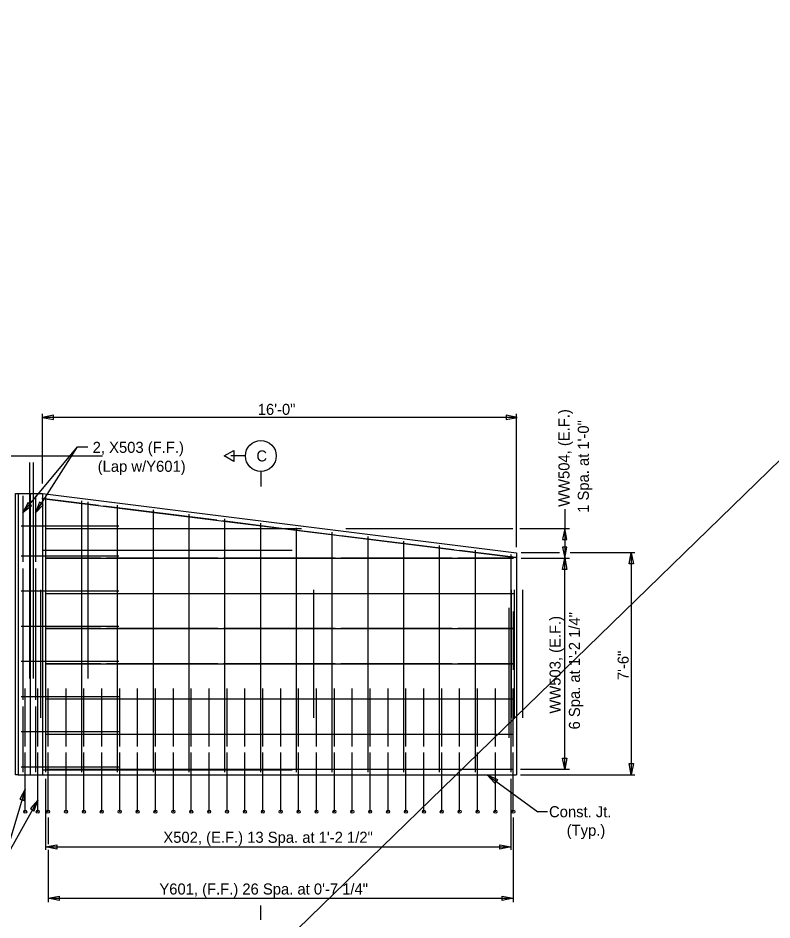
# Model space of a CAD drawing. Extents: x -1609 to 1184, y -412 to 394.
# Drawn here: x -888.56 to -863.11, y -189.03 to -158.56 of the extents above; entities that cross this region are included whole.
import ezdxf

# ---------------------------------------------------------------- set-up
doc = ezdxf.new("R2010")
doc.units = 0
for name, color, linetype in [('DR_P_Culvert', 7, 'Continuous'), ('DR_P_Headwall', 7, 'Continuous'), ('ST_Details', 7, 'Continuous'), ('ST_Text', 7, 'Continuous'), ('XS_P_Finished_Grade', 7, 'Continuous')]:
    doc.layers.add(name, color=color, linetype=linetype)

msp = doc.modelspace()

# ---------------------------------------------------------------- linework, layer by layer
at = {"layer": 'DR_P_Culvert'}
msp.add_line((-894.628, -173.354), (-885.712, -173.354), dxfattribs=at)
msp.add_lwpolyline([(-888.647, -174.623), (-888.562, -174.623), (-888.562, -184.123), (-888.647, -184.123)], close=True, dxfattribs=at)
at = {"layer": 'DR_P_Headwall'}
for p, q in [((-888.562, -174.623), (-887.734, -174.623)), ((-888.148, -174.623), (-888.148, -184.123)), ((-887.734, -174.623), (-871.735, -176.623)), ((-887.734, -174.623), (-887.734, -184.123)), ((-871.735, -176.623), (-871.735, -184.123))]:
    msp.add_line(p, q, dxfattribs=at)
for points in [[(-888.401, -174.706), (-888.401, -176.928)], [(-887.978, -174.706), (-887.978, -176.928)], [(-888.401, -177.151), (-888.401, -181.595)], [(-887.978, -177.151), (-887.978, -181.595)], [(-888.401, -181.817), (-888.401, -184.039)], [(-887.978, -181.817), (-887.978, -184.039)]]:
    msp.add_lwpolyline(points, dxfattribs=at)
at = {"layer": 'ST_Details'}
for p, q in [((-888.171, -173.573), (-888.171, -180.872)), ((-888.056, -173.573), (-888.056, -180.872)), ((-887.755, -174.788), (-871.756, -176.788)), ((-887.63, -174.706), (-887.63, -184.04)), ((-886.422, -174.87), (-886.422, -184.04)), ((-886.203, -174.898), (-886.203, -180.872)), ((-885.214, -175.021), (-885.214, -184.04)), ((-884.005, -175.173), (-884.005, -184.04)), ((-882.797, -175.324), (-882.797, -184.04)), ((-881.589, -175.475), (-881.589, -184.04)), ((-888.459, -175.717), (-885.162, -175.717)), ((-887.651, -175.8), (-878.988, -175.8)), ((-880.38, -175.626), (-880.38, -184.04)), ((-879.172, -175.777), (-879.172, -184.04)), ((-877.964, -175.928), (-877.964, -184.04)), ((-876.755, -176.079), (-876.755, -184.04)), ((-875.547, -176.23), (-875.547, -184.04)), ((-874.339, -176.381), (-874.339, -184.04)), ((-888.459, -176.728), (-885.162, -176.728)), ((-887.724, -176.539), (-879.308, -176.539)), ((-873.13, -176.532), (-873.13, -184.04)), ((-871.922, -176.683), (-871.922, -184.04)), ((-887.651, -176.811), (-871.828, -176.811)), ((-888.459, -177.915), (-885.162, -177.915)), ((-887.804, -177.872), (-887.804, -182.206)), ((-878.585, -177.872), (-878.585, -182.206)), ((-871.911, -177.872), (-871.911, -182.206)), ((-871.811, -177.872), (-871.811, -182.206)), ((-871.531, -177.872), (-871.531, -182.206)), ((-887.651, -177.999), (-871.828, -177.999)), ((-871.994, -178.485), (-871.994, -182.872)), ((-871.838, -178.603), (-871.838, -180.574)), ((-888.459, -179.103), (-885.162, -179.103)), ((-887.651, -179.186), (-871.828, -179.186)), ((-888.459, -180.29), (-885.162, -180.29)), ((-887.651, -180.374), (-871.828, -180.374)), ((-888.318, -183.172), (-888.318, -181.206)), ((-887.895, -183.172), (-887.895, -181.206)), ((-887.547, -183.173), (-887.547, -181.206)), ((-886.943, -183.173), (-886.943, -181.206)), ((-886.339, -183.173), (-886.339, -181.206)), ((-885.734, -183.173), (-885.734, -181.206)), ((-885.13, -183.173), (-885.13, -181.206)), ((-884.526, -183.173), (-884.526, -181.206)), ((-883.922, -183.173), (-883.922, -181.206)), ((-883.318, -183.173), (-883.318, -181.206)), ((-882.714, -183.173), (-882.714, -181.206)), ((-882.109, -183.173), (-882.109, -181.206)), ((-881.505, -183.173), (-881.505, -181.206)), ((-880.901, -183.173), (-880.901, -181.206)), ((-880.297, -183.173), (-880.297, -181.206)), ((-879.693, -183.173), (-879.693, -181.206)), ((-879.089, -183.173), (-879.089, -181.206)), ((-878.484, -183.173), (-878.484, -181.206)), ((-877.88, -183.173), (-877.88, -181.206)), ((-877.276, -183.173), (-877.276, -181.206)), ((-876.672, -183.173), (-876.672, -181.206)), ((-876.068, -183.173), (-876.068, -181.206)), ((-875.464, -183.173), (-875.464, -181.206)), ((-874.859, -183.173), (-874.859, -181.206)), ((-874.255, -183.173), (-874.255, -181.206)), ((-873.651, -183.173), (-873.651, -181.206)), ((-873.047, -183.173), (-873.047, -181.206)), ((-872.443, -183.173), (-872.443, -181.206)), ((-871.839, -183.173), (-871.839, -181.206)), ((-888.459, -181.478), (-885.162, -181.478)), ((-887.651, -181.561), (-871.828, -181.561)), ((-888.459, -182.665), (-885.162, -182.665)), ((-887.651, -182.749), (-871.828, -182.749)), ((-888.459, -183.853), (-885.162, -183.853)), ((-887.724, -183.956), (-879.308, -183.956)), ((-887.651, -183.936), (-871.828, -183.936)), ((-888.562, -184.123), (-871.735, -184.123))]:
    msp.add_line(p, q, dxfattribs=at)
for points in [[(-885.85, -175.026), (-887.755, -174.788)], [(-887.63, -174.706), (-887.63, -176.928)], [(-887.63, -174.706), (-887.63, -176.928)], [(-887.63, -174.706), (-887.63, -176.928)], [(-887.63, -174.706), (-887.63, -176.928)], [(-887.63, -174.706), (-887.63, -176.928)], [(-886.422, -174.871), (-886.422, -177.054)], [(-886.422, -174.871), (-886.422, -177.054)], [(-886.422, -174.871), (-886.422, -177.054)], [(-886.422, -174.871), (-886.422, -177.054)], [(-886.422, -174.871), (-886.422, -177.054)], [(-886.203, -174.898), (-886.203, -176.32)], [(-886.203, -174.898), (-886.203, -176.32)], [(-886.203, -174.898), (-886.203, -176.32)], [(-886.203, -174.898), (-886.203, -176.32)], [(-886.203, -174.898), (-886.203, -176.32)], [(-881.851, -175.526), (-885.66, -175.05)], [(-885.214, -175.022), (-885.214, -177.169)], [(-885.214, -175.022), (-885.214, -177.169)], [(-885.214, -175.022), (-885.214, -177.169)], [(-885.214, -175.022), (-885.214, -177.169)], [(-885.214, -175.022), (-885.214, -177.169)], [(-884.005, -175.173), (-884.005, -177.284)], [(-884.005, -175.173), (-884.005, -177.284)], [(-884.005, -175.173), (-884.005, -177.284)], [(-884.005, -175.173), (-884.005, -177.284)], [(-884.005, -175.173), (-884.005, -177.284)], [(-882.797, -175.324), (-882.797, -177.399)], [(-882.797, -175.324), (-882.797, -177.399)], [(-882.797, -175.324), (-882.797, -177.399)], [(-882.797, -175.324), (-882.797, -177.399)], [(-882.797, -175.324), (-882.797, -177.399)], [(-881.589, -175.475), (-881.589, -177.514)], [(-881.589, -175.475), (-881.589, -177.514)], [(-881.589, -175.475), (-881.589, -177.514)], [(-881.589, -175.475), (-881.589, -177.514)], [(-881.589, -175.475), (-881.589, -177.514)], [(-887.651, -175.8), (-885.588, -175.8)], [(-885.382, -175.8), (-881.257, -175.8)], [(-879.755, -175.788), (-881.66, -175.55)], [(-881.05, -175.8), (-878.988, -175.8)], [(-880.38, -175.626), (-880.38, -177.629)], [(-880.38, -175.626), (-880.38, -177.629)], [(-880.38, -175.626), (-880.38, -177.629)], [(-880.38, -175.626), (-880.38, -177.629)], [(-880.38, -175.626), (-880.38, -177.629)], [(-877.851, -176.026), (-879.755, -175.788)], [(-879.172, -175.777), (-879.172, -177.744)], [(-879.172, -175.777), (-879.172, -177.744)], [(-879.172, -175.777), (-879.172, -177.744)], [(-879.172, -175.777), (-879.172, -177.744)], [(-879.172, -175.777), (-879.172, -177.744)], [(-877.964, -175.928), (-877.964, -177.859)], [(-877.964, -175.928), (-877.964, -177.859)], [(-877.964, -175.928), (-877.964, -177.859)], [(-877.964, -175.928), (-877.964, -177.859)], [(-877.964, -175.928), (-877.964, -177.859)], [(-873.851, -176.526), (-877.66, -176.05)], [(-876.755, -176.079), (-876.755, -177.974)], [(-876.755, -176.079), (-876.755, -177.974)], [(-876.755, -176.079), (-876.755, -177.974)], [(-876.755, -176.079), (-876.755, -177.974)], [(-876.755, -176.079), (-876.755, -177.974)], [(-875.547, -176.23), (-875.547, -178.089)], [(-875.547, -176.23), (-875.547, -178.089)], [(-875.547, -176.23), (-875.547, -178.089)], [(-875.547, -176.23), (-875.547, -178.089)], [(-875.547, -176.23), (-875.547, -178.089)], [(-874.339, -176.381), (-874.339, -178.204)], [(-874.339, -176.381), (-874.339, -178.204)], [(-874.339, -176.381), (-874.339, -178.204)], [(-874.339, -176.381), (-874.339, -178.204)], [(-874.339, -176.381), (-874.339, -178.204)], [(-886.203, -176.463), (-886.203, -179.307)], [(-886.203, -176.463), (-886.203, -179.307)], [(-886.203, -176.463), (-886.203, -179.307)], [(-886.203, -176.463), (-886.203, -179.307)], [(-886.203, -176.463), (-886.203, -179.307)], [(-871.756, -176.788), (-873.66, -176.55)], [(-873.13, -176.532), (-873.13, -178.32)], [(-873.13, -176.532), (-873.13, -178.32)], [(-873.13, -176.532), (-873.13, -178.32)], [(-873.13, -176.532), (-873.13, -178.32)], [(-873.13, -176.532), (-873.13, -178.32)], [(-871.922, -176.683), (-871.922, -178.435)], [(-885.767, -176.811), (-887.651, -176.811)], [(-881.812, -176.811), (-885.579, -176.811)], [(-879.74, -176.811), (-881.623, -176.811)], [(-877.856, -176.811), (-879.739, -176.811)], [(-873.9, -176.811), (-877.667, -176.811)], [(-871.828, -176.811), (-873.712, -176.811)], [(-887.63, -177.151), (-887.63, -181.595)], [(-887.63, -177.151), (-887.63, -181.595)], [(-887.63, -177.151), (-887.63, -181.595)], [(-887.63, -177.151), (-887.63, -181.595)], [(-887.63, -177.151), (-887.63, -181.595)], [(-886.422, -177.272), (-886.422, -181.638)], [(-886.422, -177.272), (-886.422, -181.638)], [(-886.422, -177.272), (-886.422, -181.638)], [(-886.422, -177.272), (-886.422, -181.638)], [(-886.422, -177.272), (-886.422, -181.638)], [(-885.214, -177.383), (-885.214, -181.678)], [(-885.214, -177.383), (-885.214, -181.678)], [(-885.214, -177.383), (-885.214, -181.678)], [(-885.214, -177.383), (-885.214, -181.678)], [(-885.214, -177.383), (-885.214, -181.678)], [(-884.005, -177.495), (-884.005, -181.717)], [(-884.005, -177.495), (-884.005, -181.717)], [(-884.005, -177.495), (-884.005, -181.717)], [(-884.005, -177.495), (-884.005, -181.717)], [(-884.005, -177.495), (-884.005, -181.717)], [(-882.797, -177.606), (-882.797, -181.757)], [(-882.797, -177.606), (-882.797, -181.757)], [(-882.797, -177.606), (-882.797, -181.757)], [(-882.797, -177.606), (-882.797, -181.757)], [(-882.797, -177.606), (-882.797, -181.757)], [(-881.589, -177.718), (-881.589, -181.796)], [(-881.589, -177.718), (-881.589, -181.796)], [(-881.589, -177.718), (-881.589, -181.796)], [(-881.589, -177.718), (-881.589, -181.796)], [(-881.589, -177.718), (-881.589, -181.796)], [(-880.38, -177.829), (-880.38, -181.836)], [(-880.38, -177.829), (-880.38, -181.836)], [(-880.38, -177.829), (-880.38, -181.836)], [(-880.38, -177.829), (-880.38, -181.836)], [(-880.38, -177.829), (-880.38, -181.836)], [(-879.172, -177.941), (-879.172, -181.875)], [(-879.172, -177.941), (-879.172, -181.875)], [(-879.172, -177.941), (-879.172, -181.875)], [(-879.172, -177.941), (-879.172, -181.875)], [(-879.172, -177.941), (-879.172, -181.875)], [(-887.651, -177.999), (-885.767, -177.999)], [(-885.579, -177.999), (-881.812, -177.999)], [(-881.623, -177.999), (-879.74, -177.999)], [(-879.739, -177.999), (-877.856, -177.999)], [(-877.964, -178.052), (-877.964, -181.915)], [(-877.964, -178.052), (-877.964, -181.915)], [(-877.964, -178.052), (-877.964, -181.915)], [(-877.964, -178.052), (-877.964, -181.915)], [(-877.964, -178.052), (-877.964, -181.915)], [(-877.667, -177.999), (-873.9, -177.999)], [(-876.755, -178.164), (-876.755, -181.954)], [(-876.755, -178.164), (-876.755, -181.954)], [(-876.755, -178.164), (-876.755, -181.954)], [(-876.755, -178.164), (-876.755, -181.954)], [(-876.755, -178.164), (-876.755, -181.954)], [(-873.712, -177.999), (-871.828, -177.999)], [(-875.547, -178.275), (-875.547, -181.994)], [(-875.547, -178.275), (-875.547, -181.994)], [(-875.547, -178.275), (-875.547, -181.994)], [(-875.547, -178.275), (-875.547, -181.994)], [(-875.547, -178.275), (-875.547, -181.994)], [(-874.339, -178.387), (-874.339, -182.034)], [(-874.339, -178.387), (-874.339, -182.034)], [(-874.339, -178.387), (-874.339, -182.034)], [(-874.339, -178.387), (-874.339, -182.034)], [(-874.339, -178.387), (-874.339, -182.034)], [(-873.13, -178.498), (-873.13, -182.073)], [(-873.13, -178.498), (-873.13, -182.073)], [(-873.13, -178.498), (-873.13, -182.073)], [(-873.13, -178.498), (-873.13, -182.073)], [(-873.13, -178.498), (-873.13, -182.073)], [(-871.922, -178.61), (-871.922, -182.113)], [(-885.767, -179.186), (-887.651, -179.186)], [(-886.203, -179.45), (-886.203, -180.872)], [(-886.203, -179.45), (-886.203, -180.872)], [(-886.203, -179.45), (-886.203, -180.872)], [(-886.203, -179.45), (-886.203, -180.872)], [(-886.203, -179.45), (-886.203, -180.872)], [(-881.812, -179.186), (-885.579, -179.186)], [(-879.74, -179.186), (-881.623, -179.186)], [(-877.856, -179.186), (-879.739, -179.186)], [(-873.9, -179.186), (-877.667, -179.186)], [(-871.828, -179.186), (-873.712, -179.186)], [(-885.767, -180.374), (-887.651, -180.374)], [(-881.812, -180.374), (-885.579, -180.374)], [(-879.74, -180.374), (-881.623, -180.374)], [(-877.856, -180.374), (-879.739, -180.374)], [(-873.9, -180.374), (-877.667, -180.374)], [(-871.828, -180.374), (-873.712, -180.374)], [(-887.651, -181.561), (-885.767, -181.561)], [(-885.579, -181.561), (-881.812, -181.561)], [(-881.623, -181.561), (-879.74, -181.561)], [(-879.739, -181.561), (-877.856, -181.561)], [(-877.667, -181.561), (-873.9, -181.561)], [(-873.712, -181.561), (-871.828, -181.561)], [(-887.63, -181.817), (-887.63, -184.039)], [(-887.63, -181.817), (-887.63, -184.039)], [(-887.63, -181.817), (-887.63, -184.039)], [(-887.63, -181.817), (-887.63, -184.039)], [(-887.63, -181.817), (-887.63, -184.039)], [(-886.422, -181.856), (-886.422, -184.039)], [(-886.422, -181.856), (-886.422, -184.039)], [(-886.422, -181.856), (-886.422, -184.039)], [(-886.422, -181.856), (-886.422, -184.039)], [(-886.422, -181.856), (-886.422, -184.039)], [(-885.214, -181.892), (-885.214, -184.039)], [(-885.214, -181.892), (-885.214, -184.039)], [(-885.214, -181.892), (-885.214, -184.039)], [(-885.214, -181.892), (-885.214, -184.039)], [(-885.214, -181.892), (-885.214, -184.039)], [(-884.005, -181.928), (-884.005, -184.039)], [(-884.005, -181.928), (-884.005, -184.039)], [(-884.005, -181.928), (-884.005, -184.039)], [(-884.005, -181.928), (-884.005, -184.039)], [(-884.005, -181.928), (-884.005, -184.039)], [(-882.797, -181.964), (-882.797, -184.039)], [(-882.797, -181.964), (-882.797, -184.039)], [(-882.797, -181.964), (-882.797, -184.039)], [(-882.797, -181.964), (-882.797, -184.039)], [(-882.797, -181.964), (-882.797, -184.039)], [(-881.589, -182), (-881.589, -184.039)], [(-881.589, -182), (-881.589, -184.039)], [(-881.589, -182), (-881.589, -184.039)], [(-881.589, -182), (-881.589, -184.039)], [(-881.589, -182), (-881.589, -184.039)], [(-880.38, -182.036), (-880.38, -184.039)], [(-880.38, -182.036), (-880.38, -184.039)], [(-880.38, -182.036), (-880.38, -184.039)], [(-880.38, -182.036), (-880.38, -184.039)], [(-880.38, -182.036), (-880.38, -184.039)], [(-879.172, -182.072), (-879.172, -184.039)], [(-879.172, -182.072), (-879.172, -184.039)], [(-879.172, -182.072), (-879.172, -184.039)], [(-879.172, -182.072), (-879.172, -184.039)], [(-879.172, -182.072), (-879.172, -184.039)], [(-877.964, -182.108), (-877.964, -184.039)], [(-877.964, -182.108), (-877.964, -184.039)], [(-877.964, -182.108), (-877.964, -184.039)], [(-877.964, -182.108), (-877.964, -184.039)], [(-877.964, -182.108), (-877.964, -184.039)], [(-876.755, -182.144), (-876.755, -184.039)], [(-876.755, -182.144), (-876.755, -184.039)], [(-876.755, -182.144), (-876.755, -184.039)], [(-876.755, -182.144), (-876.755, -184.039)], [(-876.755, -182.144), (-876.755, -184.039)], [(-875.547, -182.18), (-875.547, -184.039)], [(-875.547, -182.18), (-875.547, -184.039)], [(-875.547, -182.18), (-875.547, -184.039)], [(-875.547, -182.18), (-875.547, -184.039)], [(-875.547, -182.18), (-875.547, -184.039)], [(-874.339, -182.216), (-874.339, -184.039)], [(-874.339, -182.216), (-874.339, -184.039)], [(-874.339, -182.216), (-874.339, -184.039)], [(-874.339, -182.216), (-874.339, -184.039)], [(-874.339, -182.216), (-874.339, -184.039)], [(-873.13, -182.252), (-873.13, -184.039)], [(-873.13, -182.252), (-873.13, -184.039)], [(-873.13, -182.252), (-873.13, -184.039)], [(-873.13, -182.252), (-873.13, -184.039)], [(-873.13, -182.252), (-873.13, -184.039)], [(-871.922, -182.288), (-871.922, -184.039)], [(-887.651, -182.749), (-885.767, -182.749)], [(-885.579, -182.749), (-881.812, -182.749)], [(-881.623, -182.749), (-879.74, -182.749)], [(-879.739, -182.749), (-877.856, -182.749)], [(-877.667, -182.749), (-873.9, -182.749)], [(-873.712, -182.749), (-871.828, -182.749)], [(-888.318, -185.372), (-888.318, -183.372)], [(-887.895, -185.372), (-887.895, -183.372)], [(-887.547, -185.373), (-887.547, -183.373)], [(-886.943, -185.373), (-886.943, -183.373)], [(-886.339, -185.373), (-886.339, -183.373)], [(-885.734, -185.373), (-885.734, -183.373)], [(-885.13, -185.373), (-885.13, -183.373)], [(-884.526, -185.373), (-884.526, -183.373)], [(-883.922, -185.373), (-883.922, -183.373)], [(-883.318, -185.373), (-883.318, -183.373)], [(-882.714, -185.373), (-882.714, -183.373)], [(-882.109, -185.373), (-882.109, -183.373)], [(-881.505, -185.373), (-881.505, -183.373)], [(-880.901, -185.373), (-880.901, -183.373)], [(-880.297, -185.373), (-880.297, -183.373)], [(-879.693, -185.373), (-879.693, -183.373)], [(-879.089, -185.373), (-879.089, -183.373)], [(-878.484, -185.373), (-878.484, -183.373)], [(-877.88, -185.373), (-877.88, -183.373)], [(-877.276, -185.373), (-877.276, -183.373)], [(-876.672, -185.373), (-876.672, -183.373)], [(-876.068, -185.373), (-876.068, -183.373)], [(-875.464, -185.373), (-875.464, -183.373)], [(-874.859, -185.373), (-874.859, -183.373)], [(-874.255, -185.373), (-874.255, -183.373)], [(-873.651, -185.373), (-873.651, -183.373)], [(-873.047, -185.373), (-873.047, -183.373)], [(-872.443, -185.373), (-872.443, -183.373)], [(-871.839, -185.373), (-871.839, -183.373)], [(-887.651, -183.936), (-885.767, -183.936)], [(-885.579, -183.936), (-881.812, -183.936)], [(-881.623, -183.936), (-879.74, -183.936)], [(-879.739, -183.936), (-877.856, -183.936)], [(-877.667, -183.936), (-873.9, -183.936)], [(-873.712, -183.936), (-871.828, -183.936)]]:
    msp.add_lwpolyline(points, dxfattribs=at)
for centre in [(-888.318, -185.373), (-887.895, -185.373), (-887.547, -185.373), (-886.943, -185.373), (-886.339, -185.373), (-885.734, -185.373), (-885.13, -185.373), (-884.526, -185.373), (-883.922, -185.373), (-883.318, -185.373), (-882.714, -185.373), (-882.109, -185.373), (-881.505, -185.373), (-880.901, -185.373), (-880.297, -185.373), (-879.693, -185.373), (-879.089, -185.373), (-878.484, -185.373), (-877.88, -185.373), (-877.276, -185.373), (-876.672, -185.373), (-876.068, -185.373), (-875.464, -185.373), (-874.859, -185.373), (-874.255, -185.373), (-873.651, -185.373), (-873.047, -185.373), (-872.443, -185.373), (-871.839, -185.373)]:
    msp.add_circle(centre, 0.0502, dxfattribs=at)
at = {"layer": 'ST_Text'}
for p, q in [((-887.734, -174.285), (-887.734, -171.932)), ((-871.705, -172.05), (-887.734, -172.05)), ((-871.735, -176.436), (-871.735, -171.932)), ((-888.401, -175.266), (-886.56, -173.043)), ((-887.978, -175.275), (-886.56, -173.043)), ((-886.56, -173.043), (-886.202, -173.043)), ((-880.886, -173.352), (-881.382, -173.352)), ((-880.364, -173.874), (-880.364, -174.388)), ((-870.101, -175.149), (-870.101, -175.8)), ((-877.494, -175.8), (-871.854, -175.8)), ((-871.619, -175.8), (-869.938, -175.8)), ((-870.101, -175.8), (-870.101, -176.811)), ((-870.274, -176.623), (-871.576, -176.623)), ((-867.738, -176.623), (-869.918, -176.623)), ((-867.857, -176.623), (-867.857, -184.123)), ((-871.576, -176.811), (-869.938, -176.811)), ((-870.101, -183.936), (-870.101, -176.811)), ((-871.595, -183.936), (-869.938, -183.936)), ((-887.63, -184.262), (-887.63, -186.665)), ((-872.721, -184.123), (-871.009, -185.373)), ((-871.922, -184.259), (-871.922, -186.665)), ((-871.595, -184.123), (-867.738, -184.123)), ((-888.318, -184.613), (-889.054, -187.071)), ((-887.895, -184.984), (-889.054, -187.071)), ((-887.547, -185.57), (-887.547, -186.468)), ((-871.839, -185.57), (-871.839, -188.433)), ((-870.688, -185.373), (-871.009, -185.373)), ((-887.63, -186.563), (-871.922, -186.563)), ((-887.547, -186.665), (-887.547, -188.433)), ((-887.547, -188.296), (-871.839, -188.296)), ((-880.364, -189.031), (-880.364, -188.541))]:
    msp.add_line(p, q, dxfattribs=at)
for points in [[(-887.361, -171.976), (-887.734, -172.05), (-887.361, -172.125)], [(-872.078, -172.125), (-871.705, -172.05), (-872.078, -171.976)], [(-881.602, -173.352), (-881.278, -173.164), (-881.278, -173.539)], [(-888.22, -174.931), (-888.401, -175.266), (-888.105, -175.027)], [(-887.84, -174.92), (-887.978, -175.275), (-887.714, -175.001)], [(-870.027, -176.173), (-870.101, -175.8), (-870.176, -176.173)], [(-870.176, -176.438), (-870.101, -176.811), (-870.027, -176.438)], [(-867.932, -176.996), (-867.857, -176.623), (-867.783, -176.996)], [(-870.176, -177.184), (-870.101, -176.811), (-870.027, -177.184)], [(-870.027, -183.563), (-870.101, -183.936), (-870.176, -183.563)], [(-867.783, -183.749), (-867.857, -184.123), (-867.932, -183.749)], [(-872.465, -184.405), (-872.721, -184.123), (-872.376, -184.285)], [(-888.354, -184.992), (-888.318, -184.613), (-888.497, -184.949)], [(-888.016, -185.344), (-887.895, -184.984), (-888.145, -185.27)], [(-887.257, -186.638), (-887.63, -186.563), (-887.257, -186.489)], [(-872.295, -186.489), (-871.922, -186.563), (-872.295, -186.638)], [(-887.174, -188.37), (-887.547, -188.296), (-887.174, -188.221)], [(-872.212, -188.221), (-871.839, -188.296), (-872.212, -188.37)]]:
    msp.add_lwpolyline(points, close=True, dxfattribs=at)
msp.add_circle((-880.364, -173.352), 0.522, dxfattribs=at)
at = {"layer": 'XS_P_Finished_Grade'}
msp.add_line((-915.547, -224.765), (-761.951, -75.343), dxfattribs=at)

# ---------------------------------------------------------------- texts
at = {"layer": 'ST_Text'}
for s, height, p in [('16\'-0"', 0.3733, (-880.468, -171.965)), ('2, X503 (F.F.)', 0.37335, (-886.042, -173.249)), ('C', 0.373, (-880.514, -173.538)), ('(Lap w/Y601)', 0.37335, (-885.873, -173.889)), ('Const. Jt.', 0.3733, (-870.633, -185.56)), ('(Typ.)', 0.3733, (-870.036, -186.187)), ('X502, (E.F.) 13 Spa. at 1\'-2 1/2"', 0.37335, (-883.655, -186.424)), ('Y601, (F.F.) 26 Spa. at 0\'-7 1/4"', 0.37335, (-883.79, -188.171))]:
    msp.add_text(s, height=height, dxfattribs=at).set_placement(p)
for s, height, p in [('WW504, (E.F.)', 0.37335, (-869.941, -175.073)), ('1 Spa. at 1\'-0"', 0.37335, (-869.288, -175.276)), ('WW503, (E.F.)', 0.37335, (-870.241, -182.059)), ('6 Spa. at 1\'-2 1/4"', 0.37335, (-869.588, -182.593)), ('7\'-6"', 0.3733, (-867.943, -180.927))]:
    msp.add_text(s, height=height, rotation=90, dxfattribs=at).set_placement(p)

doc.saveas('drawing.dxf')
